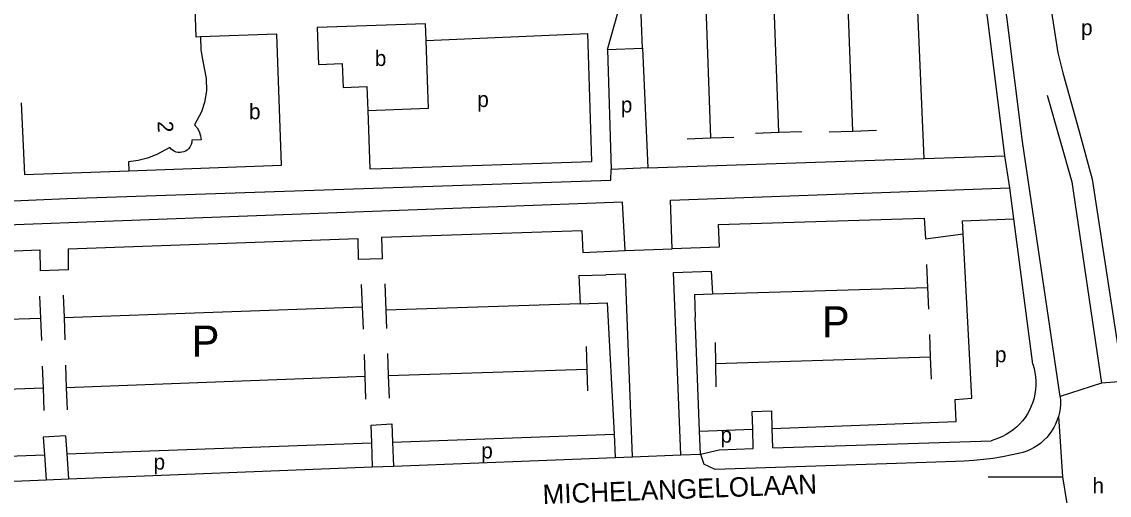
# Model space of a CAD drawing. Extents: x 159294 to 161936, y 384538 to 386517.
# Drawn here: x 160840.4 to 161120.1, y 386155.6 to 386277.4 of the extents above; entities that cross this region are included whole.
import ezdxf

# ---------------------------------------------------------------- set-up
doc = ezdxf.new("R2010")
doc.units = 0
for name, color, linetype in [('BLT_Basislijn', 7, 'Continuous'), ('BLT_Bebouwing', 7, 'Continuous'), ('BLT_Centroide', 7, 'Continuous'), ('BLT_Huisnummer', 7, 'Continuous'), ('BLT_Onderdoorgang_en_onderverdeling', 7, 'Continuous'), ('BLT_Straatnaam', 7, 'Continuous'), ('BLT_Straatnaam_hoofdweg', 7, 'Continuous'), ('BLT_Tekst_parkeren', 7, 'Continuous'), ('BLT_Vlakafsluiter', 7, 'Continuous')]:
    doc.layers.add(name, color=color, linetype=linetype)

msp = doc.modelspace()

# ---------------------------------------------------------------- linework, layer by layer
at = {"layer": 'BLT_Basislijn'}
for p, q in [((161054.18, 386249.31), (161051.06, 386334.82)), ((161014.46, 386332.22), (161017.59, 386247.52)), ((161035.12, 386248.99), (161032.08, 386332.89)), ((161000.07, 386270.62), (160999.49, 386285.69)), ((160985.93, 386274.36), (160987, 386241.49)), ((160991.07, 386270.26), (161000.07, 386270.62)), ((161000.07, 386270.62), (161001.45, 386239.87)), ((161054.18, 386249.31), (161060.25, 386249.53)), ((161011.58, 386247.29), (161017.59, 386247.52)), ((161017.59, 386247.52), (161023.59, 386247.75)), ((161029.15, 386248.79), (161035.12, 386248.99)), ((161035.12, 386248.99), (161041.08, 386249.18)), ((161048.12, 386249.1), (161054.18, 386249.31)), ((161107.52, 386181.06), (161097.82, 386246.6)), ((161001.45, 386239.87), (161072.55, 386242.24)), ((161072.55, 386242.24), (161093.31, 386242.94)), ((161094.55, 386234.69), (161093.31, 386242.94)), ((160991.94, 386236.65), (160992.07, 386239.45)), ((161001.45, 386239.87), (160992.07, 386239.45)), ((161095.59, 386226.75), (161094.55, 386234.69)), ((160786.51, 386229.15), (160852.14, 386231.93)), ((160994.97, 386231), (160792.22, 386223.4)), ((160995.63, 386218.55), (160994.97, 386231)), ((161019.58, 386225.3), (161072.56, 386226.91)), ((161082.42, 386226.24), (161095.59, 386226.75)), ((161082.6, 386222.82), (161082.42, 386226.24)), ((161100.49, 386189.32), (161095.59, 386226.75)), ((160932.93, 386222.01), (160933.16, 386216.45)), ((160799.29, 386217.02), (160845.04, 386218.71)), ((160845.04, 386218.71), (160845.14, 386213.35)), ((160852.36, 386218.98), (160852.36, 386213.6)), ((160995.63, 386218.55), (161007.75, 386219)), ((160933.16, 386216.45), (160926.97, 386216.29)), ((160984.74, 386218.08), (160995.63, 386218.55)), ((160852.36, 386213.6), (160845.14, 386213.35)), ((161017.78, 386213.23), (161018.12, 386207.43)), ((161073.15, 386214.99), (161073.42, 386209.09)), ((160983.7, 386212.12), (160990.68, 386212.35)), ((160983.7, 386212.12), (160984.03, 386204.9)), ((160927.77, 386209.81), (160927.99, 386204.05)), ((160933.83, 386210.04), (160934.06, 386203.2)), ((161018.12, 386207.43), (161073.42, 386209.09)), ((161073.42, 386209.09), (161073.67, 386203.47)), ((160845.02, 386206.85), (160845.26, 386201.2)), ((160851.11, 386207.06), (160851.3, 386201.35)), ((160984.03, 386204.9), (160934.06, 386203.2)), ((161013.5, 386207.29), (161018.12, 386207.43)), ((161013.5, 386207.29), (161013.6, 386201.41)), ((160851.3, 386201.35), (160927.99, 386204.05)), ((160927.99, 386204.05), (160928.21, 386198.33)), ((160934.06, 386203.2), (160934.21, 386198.54)), ((160799.86, 386199.53), (160845.26, 386201.2)), ((160845.26, 386201.2), (160845.5, 386195.41)), ((160851.3, 386201.35), (160851.5, 386195.6)), ((161014.56, 386176.68), (161013.6, 386201.41)), ((161073.89, 386196.98), (161074.12, 386191.23)), ((160985.56, 386193.86), (160985.75, 386188.07)), ((161018.78, 386194.94), (161018.88, 386189.47)), ((160928.49, 386191.81), (160928.68, 386186.23)), ((160934.49, 386192.06), (160934.69, 386186.4)), ((161018.88, 386189.47), (161074.12, 386191.23)), ((161074.12, 386191.23), (161074.34, 386185.5)), ((160845.72, 386188.86), (160845.9, 386183.22)), ((160851.66, 386189.05), (160851.87, 386183.37)), ((160934.69, 386186.4), (160985.75, 386188.07)), ((160985.75, 386188.07), (160985.95, 386182.45)), ((161018.88, 386189.47), (161018.97, 386183.49)), ((160851.87, 386183.37), (160928.68, 386186.23)), ((160928.68, 386186.23), (160928.86, 386180.34)), ((160934.69, 386186.4), (160934.9, 386180.58)), ((160800.26, 386181.54), (160845.9, 386183.22)), ((160845.9, 386183.22), (160846.09, 386177.38)), ((160851.87, 386183.37), (160852.08, 386177.6)), ((161028.33, 386177.2), (161033.33, 386177.33)), ((161028.45, 386172.59), (161028.33, 386177.2)), ((161033.45, 386172.78), (161033.33, 386177.33)), ((160930.24, 386173.64), (160935.61, 386173.97)), ((160935.61, 386173.97), (160935.79, 386169.27)), ((161014.74, 386172.07), (161014.56, 386176.68)), ((161033.45, 386172.78), (161080.77, 386174.6)), ((160930.24, 386173.64), (160930.38, 386169.1)), ((160935.79, 386169.27), (160992.77, 386171.3)), ((160992.77, 386171.3), (160993.08, 386165.37)), ((161028.58, 386167.61), (161028.45, 386172.59)), ((161033.58, 386167.78), (161033.45, 386172.78)), ((160851.69, 386170.93), (160845.98, 386170.6)), ((160845.98, 386170.6), (160846.29, 386166.06)), ((160851.69, 386170.93), (160852.01, 386166.25)), ((160852.01, 386166.25), (160930.38, 386169.1)), ((160930.38, 386169.1), (160930.56, 386162.9)), ((160935.79, 386169.27), (160936.02, 386163.11)), ((161033.58, 386167.78), (161089.73, 386169.6)), ((160846.29, 386166.04), (160846.74, 386159.58)), ((160852.01, 386166.25), (160852.45, 386159.81)), ((160997.52, 386165.54), (161009.99, 386165.98)), ((161009.99, 386165.98), (161014.97, 386166.16)), ((161014.97, 386166.16), (161015.88, 386163.63)), ((160852.45, 386159.81), (160930.56, 386162.9)), ((160930.56, 386162.9), (160936.02, 386163.11)), ((160936.02, 386163.11), (160993.08, 386165.37)), ((160993.08, 386165.37), (160997.52, 386165.54)), ((161080.62, 386164.3), (161065.41, 386163.81)), ((161088.96, 386160.39), (161108.09, 386160.39)), ((160724.48, 386154.91), (160846.74, 386159.58)), ((160846.74, 386159.58), (160852.45, 386159.81))]:
    msp.add_line(p, q, dxfattribs=at)
for points in [[(161097.82, 386246.6), (161093.83, 386278.67), (161090.59, 386300.32), (161086.27, 386316.48), (161077.25, 386340.71), (161066.41, 386367.3), (161060.83, 386384.16), (161058.19, 386395.24), (161054, 386424.53), (161049.99, 386455.07)], [(161093.31, 386242.94), (161088.88, 386277.99), (161085.68, 386299.3), (161081.5, 386314.96), (161072.59, 386338.9), (161061.72, 386365.57), (161056.02, 386382.8), (161053.28, 386394.26), (161048.48, 386423.72), (161045.69, 386440.22)], [(161084.5, 386358.14), (161091.79, 386340.58), (161095.85, 386330.81), (161097.96, 386324.05), (161099.73, 386317.2), (161100.43, 386313.45), (161101.44, 386306.14), (161101.91, 386302.7), (161103.23, 386293.13), (161106.93, 386269.45)], [(161072.55, 386242.24), (161068.95, 386326.09), (161064.5, 386325.98), (161064.04, 386339.75), (161049.76, 386339.29)], [(160944.43, 386272.58), (160985.93, 386274.36)], [(160991.07, 386270.26), (160992.07, 386239.45)], [(161106.93, 386269.45), (161108.2, 386264.24), (161112.28, 386249.51), (161115.77, 386236.89), (161123.73, 386184.84)], [(161104.15, 386258.53), (161110.55, 386236.22), (161118.15, 386184.43)], [(160929.45, 386254.58), (160929.96, 386239.55), (160935.81, 386239.74), (160987, 386241.49)], [(160852.14, 386231.93), (160935.98, 386234.74), (160991.94, 386236.65)], [(161007.75, 386219), (161007.26, 386231.49), (161094.55, 386234.69)], [(161019.58, 386225.3), (161019.81, 386219.42), (161007.75, 386219)], [(161072.56, 386226.91), (161072.92, 386221.56), (161082.6, 386222.82)], [(160852.36, 386218.98), (160926.88, 386221.67), (160926.97, 386216.29)], [(160932.93, 386222.01), (160984.52, 386223.69), (160984.74, 386218.08)], [(161080.77, 386174.6), (161080.51, 386180.28), (161084.84, 386180.61), (161082.6, 386222.82)], [(161009.99, 386165.98), (161008.04, 386212.88), (161017.78, 386213.23)], [(160997.52, 386165.54), (160995.69, 386212.45), (160990.68, 386212.35)], [(160984.03, 386204.9), (160991.04, 386205.14), (160992.77, 386171.3)], [(161100.49, 386189.32), (161100.8, 386188.26), (161101.04, 386187.19), (161101.2, 386186.09), (161101.28, 386184.99), (161101.28, 386183.89), (161101.2, 386182.79), (161101.04, 386181.7), (161100.81, 386180.62), (161100.49, 386179.57), (161100.1, 386178.53), (161099.64, 386177.53), (161099.1, 386176.57), (161098.49, 386175.65), (161097.83, 386174.77), (161097.09, 386173.94), (161096.31, 386173.17), (161095.46, 386172.46), (161094.57, 386171.81), (161093.63, 386171.23), (161092.66, 386170.72), (161091.65, 386170.28), (161089.73, 386169.6)], [(161107.52, 386181.06), (161107.59, 386180.02), (161107.58, 386178.98), (161107.49, 386177.94), (161107.32, 386176.91), (161107.07, 386175.9)], [(161107.07, 386175.9), (161106.34, 386173.95), (161105.87, 386173.02), (161105.33, 386172.13), (161104.72, 386171.29), (161104.05, 386170.49), (161103.32, 386169.75), (161102.53, 386169.06), (161101.69, 386168.44), (161100.81, 386167.88), (161099.89, 386167.4), (161098.93, 386166.98), (161097.95, 386166.64), (161097.59, 386166.54)], [(161014.97, 386166.16), (161014.74, 386172.07), (161028.45, 386172.59)], [(160794.13, 386170.04), (160794.52, 386164.14), (160846.29, 386166.04)], [(161014.97, 386166.16), (161019.8, 386167.33), (161028.58, 386167.61)], [(161097.59, 386166.54), (161095.15, 386165.98), (161092.71, 386165.5), (161090.24, 386165.1), (161087.77, 386164.78), (161085.29, 386164.54), (161082.8, 386164.38), (161080.62, 386164.3)], [(161065.41, 386163.81), (161018.78, 386162.29), (161015.88, 386163.63)]]:
    msp.add_lwpolyline(points, dxfattribs=at)
at = {"layer": 'BLT_Bebouwing'}
for p, q in [((160885.3, 386273.45), (160884.87, 386286.28)), ((160886.4, 386273.49), (160885.3, 386273.45)), ((160906.01, 386274.18), (160886.4, 386273.49)), ((160907.21, 386240.5), (160906.01, 386274.18)), ((160944.87, 386260.01), (160944.43, 386272.58)), ((160840.31, 386256.54), (160841.12, 386238.15)), ((160841.12, 386238.15), (160867.99, 386239.1)), ((160867.99, 386239.1), (160907.21, 386240.5))]:
    msp.add_line(p, q, dxfattribs=at)
for points in [[(160944.27, 386276.91), (160916.38, 386275.89), (160916.73, 386266.41), (160922.84, 386266.65), (160923.09, 386260.5), (160929.22, 386260.72), (160929.45, 386254.58)], [(160944.43, 386272.58), (160944.27, 386276.91)], [(160929.45, 386254.58), (160945.04, 386255.16), (160944.87, 386260.01)]]:
    msp.add_lwpolyline(points, dxfattribs=at)
at = {"layer": 'BLT_Onderdoorgang_en_onderverdeling'}
msp.add_lwpolyline([(160886.4, 386273.49), (160886.49, 386270.2), (160886.89, 386267.73), (160887.89, 386262.83), (160887.98, 386259.66), (160887.45, 386256.62), (160886.67, 386254.23), (160884.89, 386250.91), (160885.53, 386250.14), (160886.05, 386249.21), (160886.44, 386248.05), (160886.57, 386247.05), (160884.19, 386246.95), (160884.14, 386246.4), (160884.01, 386245.88), (160883.85, 386245.52), (160883.62, 386245.13), (160883.31, 386244.75), (160882.94, 386244.42), (160882.52, 386244.15), (160882.08, 386243.96), (160881.63, 386243.84), (160881.16, 386243.78), (160880.64, 386243.8), (160880.17, 386243.9), (160879.61, 386244.11), (160879.21, 386244.35), (160878.84, 386244.66), (160878.5, 386245.04), (160875.17, 386243.25), (160872.81, 386242.33), (160870.37, 386241.72), (160867.91, 386241.37), (160867.99, 386239.1)], dxfattribs=at)
at = {"layer": 'BLT_Vlakafsluiter'}
for p, q in [((160991.07, 386270.26), (160993.78, 386279.7)), ((161118.15, 386184.43), (161107.52, 386181.06)), ((161123.73, 386184.84), (161118.15, 386184.43)), ((161107.07, 386175.9), (161108.09, 386160.39)), ((161108.09, 386160.39), (161110.19, 386147.78))]:
    msp.add_line(p, q, dxfattribs=at)

# ---------------------------------------------------------------- texts
at = {"layer": 'BLT_Centroide'}
for s, p in [('p', (161112.89, 386273.93)), ('b', (160931.24, 386266.04)), ('p', (160957.59, 386255.47)), ('b', (160898.88, 386252.33)), ('p', (160994.51, 386254.07)), ('p', (161090.74, 386189.83)), ('p', (161020.14, 386169.15)), ('p', (160958.62, 386165.1)), ('p', (160874.33, 386162.21)), ('h', (161115.82, 386156.09))]:
    msp.add_text(s, height=4, dxfattribs=at).set_placement(p)
at = {"layer": 'BLT_Huisnummer'}
msp.add_text('2', height=4, rotation=272.1313, dxfattribs=at).set_placement((160875.35, 386251.84))
at = {"layer": 'BLT_Straatnaam'}
msp.add_text('MICHELANGELOLAAN', height=5, rotation=2.1791, dxfattribs=at).set_placement((160974.5, 386153.35))
at = {"layer": 'BLT_Straatnaam_hoofdweg'}
msp.add_text('VELDMAARSCHALK MONTGOMERYLAAN', height=7.9999, rotation=277.6475, dxfattribs=at).set_placement((161106.24, 386417.38))
at = {"layer": 'BLT_Tekst_parkeren'}
for p in [(161046.23, 386196.21), (160884.14, 386191.26)]:
    msp.add_text('P', height=8, dxfattribs=at).set_placement(p)

doc.saveas('drawing.dxf')
